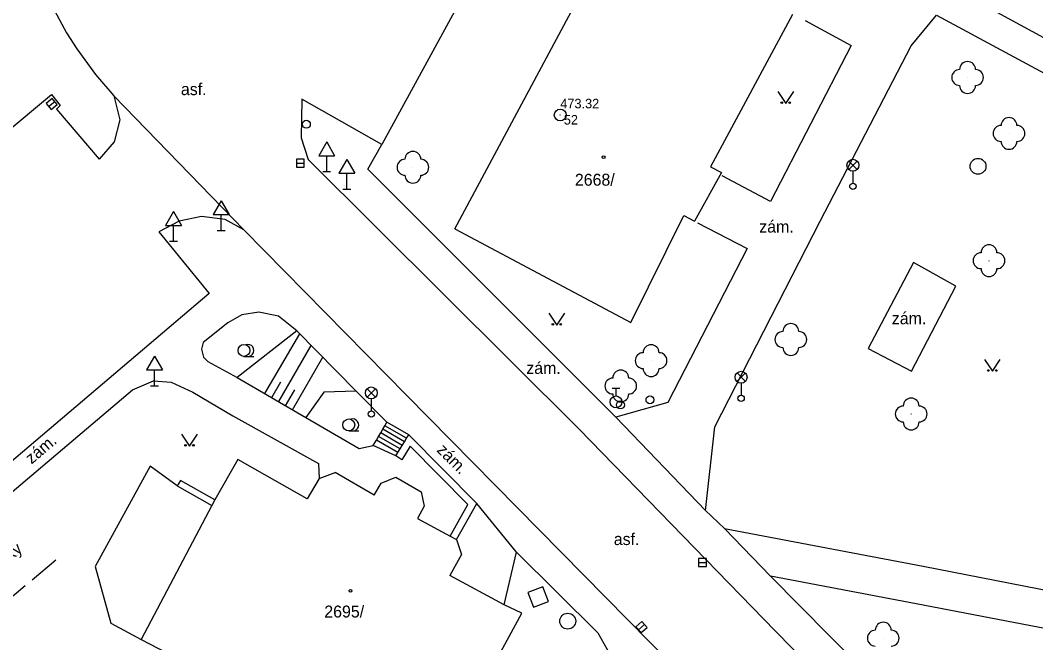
# Model space of a CAD drawing. Extents: x -737812 to -729375, y -1123000 to -1115500.
# Drawn here: x -736215.1 to -736151.2, y -1118304.2 to -1118265 of the extents above; entities that cross this region are included whole.
import ezdxf

# ---------------------------------------------------------------- set-up
doc = ezdxf.new("R2010")
doc.units = 0
for name, color, linetype in [('Doplněk polohopisu', 7, 'Continuous'), ('Doplňkové značky', 7, 'Continuous'), ('Hranice - ploty_ zdi', 7, 'Continuous'), ('Komunikace', 7, 'Continuous'), ('Neurčené prvky', 7, 'Continuous'), ('Pomocné popisy', 7, 'Continuous'), ('Povr_ zn_ inž_ sítí - el_', 7, 'Continuous'), ('Povr_ zn_ inž_ sítí - kan_', 7, 'Continuous'), ('Povr_ zn_ inž_ sítí - ner_', 7, 'Continuous'), ('Povr_ zn_ inž_ sítí - vod_', 7, 'Continuous'), ('Stavební objekty', 7, 'Continuous'), ('Výškopis', 7, 'Continuous'), ('Zeleň', 7, 'Continuous'), ('Značky bodového  pole', 7, 'Continuous'), ('Značky druhů budov', 7, 'Continuous'), ('Značky druhů pozemků', 7, 'Continuous'), ('Čísla popisná', 7, 'Continuous')]:
    doc.layers.add(name, color=color, linetype=linetype)

msp = doc.modelspace()

# ---------------------------------------------------------------- linework, layer by layer
at = {"layer": 'Doplněk polohopisu'}
for p, q in [((-736156.01, -1118263.22), (-736146.97, -1118268.15)), ((-736193.23, -1118274.4), (-736192.34, -1118272.85)), ((-736177.61, -1118290.02), (-736193.23, -1118274.4)), ((-736158.86, -1118280.28), (-736161.71, -1118285.69)), ((-736156.2, -1118281.77), (-736158.86, -1118280.28)), ((-736159, -1118287.13), (-736156.2, -1118281.77)), ((-736161.71, -1118285.69), (-736159, -1118287.13)), ((-736177.61, -1118290.02), (-736171.96, -1118295.9)), ((-736171.96, -1118295.9), (-736170.77, -1118297.02)), ((-736170.77, -1118297.02), (-736167.87, -1118300.02)), ((-736167.87, -1118300.02), (-736151.6, -1118316.49))]:
    msp.add_line(p, q, dxfattribs=at)
for points in [[(-736159.01, -1118266.64), (-736157.41, -1118264.71), (-736147.41, -1118270.11), (-736134.24, -1118277.35), (-736136.11, -1118280.74)], [(-736165.69, -1118265.06), (-736162.8, -1118266.62), (-736167.87, -1118276.44), (-736170.91, -1118274.83)], [(-736171.96, -1118295.9), (-736171.37, -1118290.63), (-736164.74, -1118277.69), (-736159.01, -1118266.64)], [(-736230.81, -1118284.42), (-736213.15, -1118269.71)], [(-736213.15, -1118269.71), (-736212.6, -1118270.41)], [(-736209.22, -1118269.79), (-736208.85, -1118271.3)], [(-736212.6, -1118270.41), (-736212.84, -1118270.63)], [(-736212.84, -1118270.63), (-736210.15, -1118273.78)], [(-736208.85, -1118271.3), (-736209.2, -1118272.68)], [(-736209.2, -1118272.68), (-736210.15, -1118273.78)], [(-736203.71, -1118277.39), (-736205.12, -1118277.68)], [(-736202.21, -1118277.57), (-736203.71, -1118277.39)], [(-736201.03, -1118278.22), (-736202.21, -1118277.57)], [(-736205.12, -1118277.68), (-736206.4, -1118278.36)], [(-736172.47, -1118277.78), (-736169.35, -1118279.41), (-736174.34, -1118289.1), (-736177.61, -1118290.02)], [(-736206.4, -1118278.36), (-736203.23, -1118282.24)], [(-736203.23, -1118282.24), (-736220.46, -1118296.85)], [(-736201.17, -1118283.58), (-736202.04, -1118284.09)], [(-736200.1, -1118283.41), (-736201.17, -1118283.58)], [(-736198.86, -1118283.67), (-736200.1, -1118283.41)], [(-736197.7, -1118284.59), (-736198.86, -1118283.67)], [(-736202.04, -1118284.09), (-736203.59, -1118285.31)], [(-736193.96, -1118288.39), (-736197.7, -1118284.59)], [(-736203.59, -1118285.31), (-736203.71, -1118285.75)], [(-736203.71, -1118285.75), (-736203.58, -1118286.25)], [(-736203.58, -1118286.25), (-736203.3, -1118286.52)], [(-736203.3, -1118286.52), (-736201.45, -1118287.53)], [(-736208.04, -1118288.3), (-736206.73, -1118287.74)], [(-736206.73, -1118287.74), (-736205.62, -1118287.81)], [(-736201.45, -1118287.53), (-736197.13, -1118290.04)], [(-736219.51, -1118298), (-736208.04, -1118288.3)], [(-736205.62, -1118287.81), (-736204.25, -1118288.45)], [(-736192.03, -1118290.33), (-736193.96, -1118288.39)], [(-736204.25, -1118288.45), (-736201.73, -1118289.93)], [(-736201.73, -1118289.93), (-736196.33, -1118292.94)], [(-736197.13, -1118290.04), (-736193.78, -1118292)], [(-736193.78, -1118292), (-736192.89, -1118291.81)], [(-736196.33, -1118292.94), (-736196.29, -1118293.88)], [(-736183.86, -1118298.52), (-736186.37, -1118295.45)], [(-736170.77, -1118297.02), (-736158.26, -1118299.4), (-736147.3, -1118301.53)], [(-736183.86, -1118298.52), (-736178.75, -1118303.6)], [(-736133.47, -1118332.51), (-736130.35, -1118330.03), (-736123.17, -1118316.86), (-736118.87, -1118308.92), (-736131.23, -1118307.03), (-736146.34, -1118304.14), (-736158.7, -1118301.76), (-736167.87, -1118300.02)], [(-736178.75, -1118303.6), (-736177.81, -1118305.28)]]:
    msp.add_lwpolyline(points, dxfattribs=at)
at = {"layer": 'Doplňkové značky'}
for p, q in [((-736195.82, -1118272.694), (-736196.32, -1118273.56)), ((-736195.82, -1118272.694), (-736195.32, -1118273.56)), ((-736196.32, -1118273.56), (-736195.32, -1118273.56)), ((-736195.82, -1118274.56), (-736195.82, -1118273.56)), ((-736194.55, -1118273.804), (-736195.05, -1118274.67)), ((-736194.55, -1118273.804), (-736194.05, -1118274.67)), ((-736196.07, -1118274.56), (-736195.57, -1118274.56)), ((-736195.05, -1118274.67), (-736194.05, -1118274.67)), ((-736194.55, -1118275.67), (-736194.55, -1118274.67)), ((-736194.8, -1118275.67), (-736194.3, -1118275.67)), ((-736202.47, -1118276.394), (-736202.97, -1118277.26)), ((-736202.47, -1118276.394), (-736201.97, -1118277.26)), ((-736205.47, -1118277.084), (-736205.97, -1118277.95)), ((-736205.47, -1118277.084), (-736204.97, -1118277.95)), ((-736202.97, -1118277.26), (-736201.97, -1118277.26)), ((-736202.47, -1118278.26), (-736202.47, -1118277.26)), ((-736205.97, -1118277.95), (-736204.97, -1118277.95)), ((-736205.47, -1118278.95), (-736205.47, -1118277.95)), ((-736202.72, -1118278.26), (-736202.22, -1118278.26)), ((-736205.72, -1118278.95), (-736205.22, -1118278.95)), ((-736206.67, -1118286.184), (-736207.17, -1118287.05)), ((-736206.67, -1118286.184), (-736206.17, -1118287.05)), ((-736207.17, -1118287.05), (-736206.17, -1118287.05)), ((-736206.67, -1118288.05), (-736206.67, -1118287.05)), ((-736206.92, -1118288.05), (-736206.42, -1118288.05))]:
    msp.add_line(p, q, dxfattribs=at)
at = {"layer": 'Hranice - ploty_ zdi'}
for points in [[(-736192.89, -1118291.81), (-736192.68, -1118291.46), (-736192.55, -1118291.23), (-736192.42, -1118291), (-736192.29, -1118290.78), (-736192.16, -1118290.56), (-736192.03, -1118290.33)], [(-736190.65, -1118291.13), (-736192.03, -1118290.33)], [(-736190.92, -1118291.57), (-736192.29, -1118290.78)], [(-736190.79, -1118291.35), (-736192.16, -1118290.56)], [(-736191.33, -1118292.24), (-736192.68, -1118291.46)], [(-736191.2, -1118292.02), (-736192.55, -1118291.23)], [(-736191.06, -1118291.8), (-736192.42, -1118291)], [(-736191.47, -1118292.46), (-736191.33, -1118292.24), (-736191.2, -1118292.02), (-736191.06, -1118291.8), (-736190.92, -1118291.57), (-736190.79, -1118291.35), (-736190.65, -1118291.13)], [(-736190.65, -1118291.13), (-736186.37, -1118295.45)], [(-736191.47, -1118292.46), (-736192.89, -1118291.81)], [(-736190.57, -1118291.85), (-736191.09, -1118292.7)], [(-736186.93, -1118295.52), (-736190.57, -1118291.85)], [(-736191.09, -1118292.7), (-736191.47, -1118292.46)], [(-736206.94, -1118293.1), (-736210.39, -1118299.42)], [(-736205.23, -1118294.35), (-736206.94, -1118293.1)], [(-736205.03, -1118294), (-736205.23, -1118294.35)], [(-736202.86, -1118295.22), (-736205.03, -1118294)], [(-736205.23, -1118294.35), (-736203.06, -1118295.57)], [(-736187.65, -1118297.72), (-736186.37, -1118295.45)], [(-736188.05, -1118297.51), (-736186.93, -1118295.52)], [(-736210.39, -1118299.42), (-736209.42, -1118302.99)], [(-736209.42, -1118302.99), (-736207.51, -1118304.02)]]:
    msp.add_lwpolyline(points, dxfattribs=at)
at = {"layer": 'Komunikace'}
for p, q in [((-736179.18, -1118248.74), (-736192.34, -1118272.85)), ((-736197.39, -1118270.01), (-736197.42, -1118272.43)), ((-736192.34, -1118272.85), (-736197.39, -1118270.01)), ((-736197.42, -1118272.43), (-736196.98, -1118273.8)), ((-736196.98, -1118273.8), (-736179.93, -1118290.77)), ((-736179.93, -1118290.77), (-736167.57, -1118303.46)), ((-736167.57, -1118303.46), (-736153.29, -1118318.04))]:
    msp.add_line(p, q, dxfattribs=at)
for points in [[(-736213.1, -1118264.14), (-736212.21, -1118265.82)], [(-736212.21, -1118265.82), (-736211.55, -1118266.84)], [(-736211.55, -1118266.84), (-736210.38, -1118268.46)], [(-736210.38, -1118268.46), (-736209.22, -1118269.79)], [(-736209.22, -1118269.79), (-736201.03, -1118278.22)], [(-736201.03, -1118278.22), (-736190.79, -1118288.64)], [(-736171.3, -1118308.43), (-736190.79, -1118288.64)]]:
    msp.add_lwpolyline(points, dxfattribs=at)
at = {"layer": 'Neurčené prvky'}
for points in [[(-736212.88, -1118299.02), (-736214.36, -1118300.27)], [(-736214.8, -1118300.64), (-736216.29, -1118301.89)]]:
    msp.add_lwpolyline(points, dxfattribs=at)
at = {"layer": 'Povr_ zn_ inž_ sítí - el_'}
for p, q in [((-736162.944, -1118274.428), (-736162.416, -1118273.9)), ((-736162.408, -1118274.425), (-736162.936, -1118273.896)), ((-736162.68, -1118274.54), (-736162.68, -1118275.29)), ((-736169.984, -1118287.768), (-736169.456, -1118287.24)), ((-736169.448, -1118287.765), (-736169.976, -1118287.236)), ((-736193.274, -1118288.758), (-736192.746, -1118288.23)), ((-736192.738, -1118288.755), (-736193.266, -1118288.226)), ((-736169.72, -1118287.88), (-736169.72, -1118288.63)), ((-736193.01, -1118288.87), (-736193.01, -1118289.62))]:
    msp.add_line(p, q, dxfattribs=at)
for centre, radius in [((-736162.68, -1118274.165), 0.375), ((-736162.68, -1118275.49), 0.2), ((-736169.72, -1118287.505), 0.375), ((-736193.01, -1118288.495), 0.375), ((-736169.72, -1118288.83), 0.2), ((-736193.01, -1118289.82), 0.2)]:
    msp.add_circle(centre, radius, dxfattribs=at)
at = {"layer": 'Povr_ zn_ inž_ sítí - kan_'}
for p, q in [((-736213.33, -1118270.472), (-736212.95, -1118270.148)), ((-736197.73, -1118274.03), (-736197.23, -1118274.03)), ((-736172.41, -1118299.16), (-736171.91, -1118299.16)), ((-736176.187, -1118303.396), (-736175.813, -1118303.064))]:
    msp.add_line(p, q, dxfattribs=at)
for points in [[(-736213.167, -1118270.663), (-736212.787, -1118270.338), (-736213.112, -1118269.957), (-736213.493, -1118270.282)], [(-736197.73, -1118274.281), (-736197.23, -1118274.281), (-736197.23, -1118273.78), (-736197.73, -1118273.78)], [(-736172.41, -1118299.411), (-736171.91, -1118299.411), (-736171.91, -1118298.91), (-736172.41, -1118298.91)], [(-736176.02, -1118303.584), (-736175.646, -1118303.251), (-736175.979, -1118302.876), (-736176.353, -1118303.209)]]:
    msp.add_lwpolyline(points, close=True, dxfattribs=at)
for centre in [(-736154.8, -1118274.23), (-736180.64, -1118302.86)]:
    msp.add_circle(centre, 0.5, dxfattribs=at)
at = {"layer": 'Povr_ zn_ inž_ sítí - ner_'}
for p, q in [((-736182.208, -1118300.696), (-736183.144, -1118301.048)), ((-736183.144, -1118301.048), (-736182.792, -1118301.984)), ((-736181.856, -1118301.632), (-736182.208, -1118300.696)), ((-736182.792, -1118301.984), (-736181.856, -1118301.632))]:
    msp.add_line(p, q, dxfattribs=at)
for centre in [(-736197.1, -1118271.58), (-736175.46, -1118288.93)]:
    msp.add_circle(centre, 0.25, dxfattribs=at)
at = {"layer": 'Povr_ zn_ inž_ sítí - vod_'}
for p, q in [((-736177.85, -1118288.185), (-736177.35, -1118288.185)), ((-736177.6, -1118288.685), (-736177.6, -1118288.185))]:
    msp.add_line(p, q, dxfattribs=at)
for centre, radius in [((-736177.6, -1118289.06), 0.375), ((-736177.32, -1118289.25), 0.25)]:
    msp.add_circle(centre, radius, dxfattribs=at)
at = {"layer": 'Stavební objekty'}
for p, q in [((-736187.76, -1118278.17), (-736172.2, -1118249.13)), ((-736166.49, -1118264.67), (-736171.64, -1118274.26)), ((-736171.64, -1118274.26), (-736170.96, -1118274.61)), ((-736170.96, -1118274.61), (-736172.65, -1118277.68)), ((-736176.66, -1118284.06), (-736173.33, -1118277.33)), ((-736173.33, -1118277.33), (-736172.65, -1118277.68)), ((-736187.76, -1118278.17), (-736176.66, -1118284.06))]:
    msp.add_line(p, q, dxfattribs=at)
for points in [[(-736201.42, -1118292.68), (-736202.86, -1118295.22)], [(-736200.34, -1118293.3), (-736201.42, -1118292.68)], [(-736197.04, -1118295.17), (-736200.34, -1118293.3)], [(-736196.29, -1118293.88), (-736195.28, -1118293.51)], [(-736192.84, -1118294.93), (-736195.28, -1118293.51)], [(-736196.29, -1118293.88), (-736197.04, -1118295.17)], [(-736192.84, -1118294.93), (-736192.39, -1118294.17)], [(-736192.39, -1118294.17), (-736191.46, -1118293.8)], [(-736191.46, -1118293.8), (-736189.87, -1118294.72)], [(-736189.87, -1118294.72), (-736189.69, -1118295.62)], [(-736202.86, -1118295.22), (-736203.06, -1118295.57)], [(-736203.06, -1118295.57), (-736207.51, -1118304.02)], [(-736189.69, -1118295.62), (-736190.11, -1118296.4)], [(-736190.11, -1118296.4), (-736188.05, -1118297.51), (-736187.65, -1118297.72)], [(-736187.65, -1118297.72), (-736187.32, -1118298.66)], [(-736187.32, -1118298.66), (-736188.06, -1118299.98)], [(-736184.64, -1118301.83), (-736188.06, -1118299.98)], [(-736183.54, -1118302.35), (-736184.64, -1118301.83)], [(-736184.91, -1118304.91), (-736184.72, -1118304.56), (-736183.54, -1118302.35)], [(-736207.51, -1118304.02), (-736203.75, -1118305.97)]]:
    msp.add_lwpolyline(points, dxfattribs=at)
at = {"layer": 'Výškopis'}
for points in [[(-736199.71, -1118288.54), (-736197.52, -1118284.78)], [(-736198.84, -1118289.04), (-736196.79, -1118285.51)], [(-736197.98, -1118289.55), (-736196.06, -1118286.25)], [(-736199.28, -1118288.79), (-736198.7, -1118287.8)], [(-736198.41, -1118289.3), (-736197.83, -1118288.3)]]:
    msp.add_lwpolyline(points, dxfattribs=at)
at = {"layer": 'Zeleň'}
for points in [[(-736197.7, -1118284.59), (-736201.45, -1118287.53)], [(-736196, -1118288.44), (-736197.13, -1118290.04)], [(-736193.96, -1118288.39), (-736196, -1118288.44)], [(-736184.64, -1118301.83), (-736183.86, -1118298.52)]]:
    msp.add_lwpolyline(points, dxfattribs=at)
for centre in [(-736155.46, -1118268.64), (-736152.85, -1118272.16), (-736190.39, -1118274.29), (-736154.11, -1118280.17), (-736166.59, -1118285.13), (-736175.39, -1118286.46), (-736177.3, -1118288.06), (-736159.01, -1118289.82), (-736160.77, -1118303.93)]:
    msp.add_circle(centre, 0.0005, dxfattribs=at)
for centre, start, end in [((-736155.46, -1118268.14), 0, 179.99999), ((-736155.96, -1118268.64), 89.99999, 269.99999), ((-736154.96, -1118268.64), 270, 89.99999), ((-736155.46, -1118269.14), 179.99999, 359.99999), ((-736152.85, -1118271.66), 0, 179.99999), ((-736153.35, -1118272.16), 89.99999, 269.99999), ((-736152.35, -1118272.16), 270, 89.99999), ((-736152.85, -1118272.66), 179.99999, 359.99999), ((-736190.39, -1118273.79), 0, 179.99999), ((-736190.89, -1118274.29), 89.99999, 269.99999), ((-736189.89, -1118274.29), 270, 89.99999), ((-736190.39, -1118274.79), 179.99999, 359.99999), ((-736154.11, -1118279.67), 0, 179.99999), ((-736154.61, -1118280.17), 89.99999, 269.99999), ((-736153.61, -1118280.17), 270, 89.99999), ((-736154.11, -1118280.67), 179.99999, 359.99999), ((-736166.59, -1118284.63), 0, 179.99999), ((-736167.09, -1118285.13), 89.99999, 269.99999), ((-736166.09, -1118285.13), 270, 89.99999), ((-736175.39, -1118285.96), 0, 179.99999), ((-736166.59, -1118285.63), 179.99999, 359.99999), ((-736175.89, -1118286.46), 89.99999, 269.99999), ((-736174.89, -1118286.46), 270, 89.99999), ((-736177.3, -1118287.56), 0, 179.99999), ((-736175.39, -1118286.96), 179.99999, 359.99999), ((-736177.8, -1118288.06), 89.99999, 269.99999), ((-736176.8, -1118288.06), 270, 89.99999), ((-736177.3, -1118288.56), 179.99999, 359.99999), ((-736159.01, -1118289.32), 0, 179.99999), ((-736159.51, -1118289.82), 89.99999, 269.99999), ((-736158.51, -1118289.82), 270, 89.99999), ((-736159.01, -1118290.32), 179.99999, 359.99999), ((-736160.77, -1118303.43), 0, 179.99999), ((-736161.27, -1118303.93), 89.99999, 269.99999), ((-736160.27, -1118303.93), 270, 89.99999)]:
    msp.add_arc(centre, 0.5, start, end, dxfattribs=at)
at = {"layer": 'Značky bodového  pole'}
for radius in [0.375, 0.0005]:
    msp.add_circle((-736181.11, -1118271), radius, dxfattribs=at)
at = {"layer": 'Značky druhů budov'}
for centre in [(-736178.38, -1118273.65), (-736194.32, -1118300.95)]:
    msp.add_circle(centre, 0.0875, dxfattribs=at)
at = {"layer": 'Značky druhů pozemků'}
for p, q in [((-736201.03, -1118286.195), (-736200.405, -1118286.195)), ((-736194.43, -1118290.885), (-736193.805, -1118290.885))]:
    msp.add_line(p, q, dxfattribs=at)
for points in [[(-736167.41, -1118269.53), (-736166.91, -1118270.28), (-736166.41, -1118269.53)], [(-736181.83, -1118283.47), (-736181.33, -1118284.22), (-736180.83, -1118283.47)], [(-736154.4, -1118286.38), (-736153.9, -1118287.13), (-736153.4, -1118286.38)], [(-736204.96, -1118291.09), (-736204.46, -1118291.84), (-736203.96, -1118291.09)]]:
    msp.add_lwpolyline(points, dxfattribs=at)
for centre, radius in [((-736167.16, -1118270.23), 0.05), ((-736166.66, -1118270.23), 0.05), ((-736181.58, -1118284.17), 0.05), ((-736181.08, -1118284.17), 0.05), ((-736201.03, -1118285.82), 0.375), ((-736154.15, -1118287.08), 0.05), ((-736153.65, -1118287.08), 0.05), ((-736194.43, -1118290.51), 0.375), ((-736204.71, -1118291.79), 0.05), ((-736204.21, -1118291.79), 0.05)]:
    msp.add_circle(centre, radius, dxfattribs=at)
for centre in [(-736200.78, -1118285.82), (-736194.18, -1118290.51)]:
    msp.add_arc(centre, 0.375, 249.49437, 109.04743, dxfattribs=at)

# ---------------------------------------------------------------- texts
at = {"layer": 'Pomocné popisy'}
for s, rotation, p in [('asf.', 0.05401, (-736205, -1118269.75)), ('zám.', 40.29593, (-736214.41, -1118293.01)), ('zám.', 315.19437, (-736188.94, -1118292.14)), ('sušáky', 40.18549, (-736217.31, -1118300.44))]:
    msp.add_text(s, height=0.75, rotation=rotation, dxfattribs=at).set_placement(p)
for s, p in [('zám.', (-736168.58, -1118278.4)), ('zám.', (-736160.23, -1118284.17)), ('zám.', (-736183.25, -1118287.3)), ('asf.', (-736177.74, -1118298.07))]:
    msp.add_text(s, height=0.75, dxfattribs=at).set_placement(p)
at = {"layer": 'Značky bodového  pole'}
for s, p in [('473.32', (-736181.11, -1118270.58)), (' 52', (-736181.11, -1118271.6))]:
    msp.add_text(s, height=0.6, dxfattribs=at).set_placement(p)
at = {"layer": 'Čísla popisná'}
for s, p in [('2668/', (-736180.19, -1118275.45)), ('2695/', (-736195.97, -1118302.63))]:
    msp.add_text(s, height=0.75, dxfattribs=at).set_placement(p)

doc.saveas('drawing.dxf')
